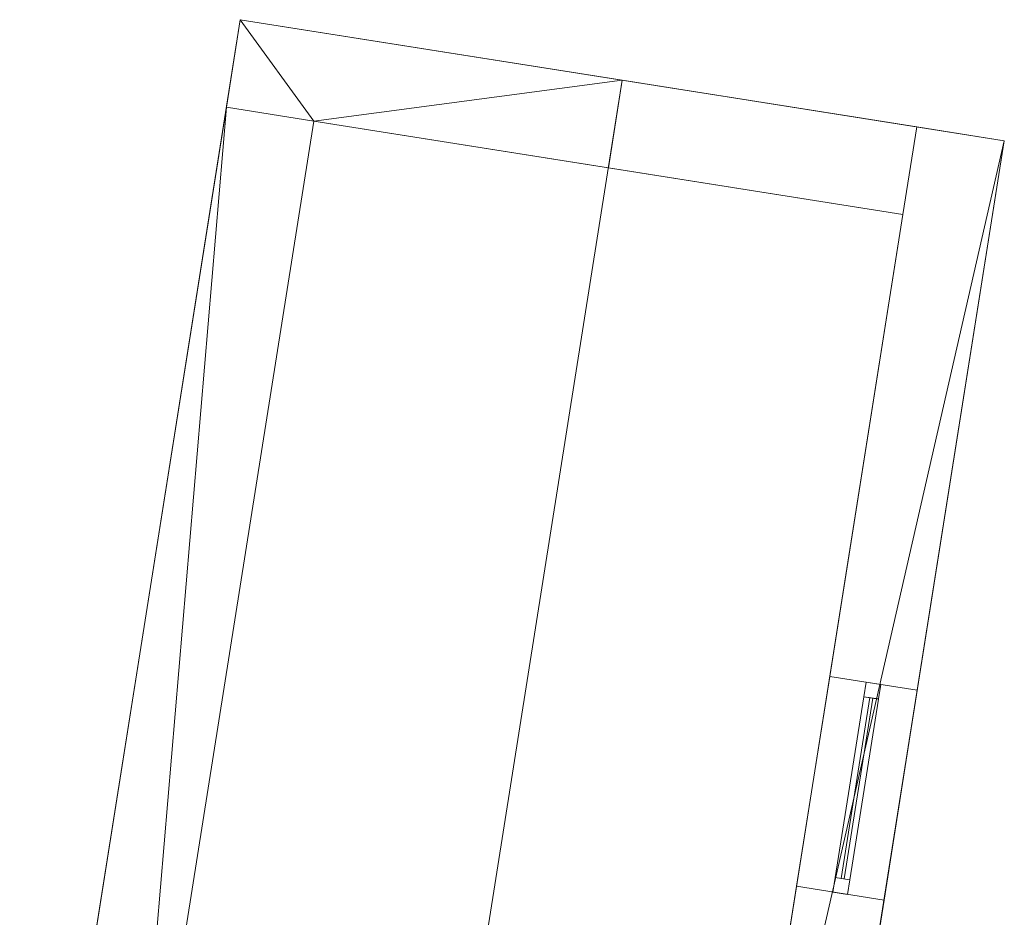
# Model space of a CAD drawing. Header units: millimetres. Extents: x -430348 to -225823, y -86243 to 5084.
# Tile 616 of 656: x -365898 to -362563, y -12927 to -9887. Entities that reach past the tile are written whole.
import ezdxf

# ---------------------------------------------------------------- set-up
doc = ezdxf.new("R2010")
doc.units = ezdxf.units.MM
for name, color, linetype, lineweight in [('A-GLAZ-CURT', 52, 'Continuous', 9), ('A-GLAZ-CWMG', 51, 'Continuous', 9), ('A-ROOF', 132, 'Continuous', 9), ('A-WALL', 113, 'Continuous', 9)]:
    doc.layers.add(name, color=color, linetype=linetype, lineweight=lineweight)

# ---------------------------------------------------------------- blocks, each defined once
blk = doc.blocks.new('System Panel - Glazed-518763-_3D_ Copy 1')
at = {"layer": 'A-GLAZ-CURT', "transparency": 33554471}
mesh = blk.add_polyface(dxfattribs=at)
corners = [(-310, 5), (-310, 5, 672.1), (310, 5, 672.1), (310, 5)]
mesh.append_faces([[corners[k] for k in face] for face in [(2, 3, 0, 1)]])
mesh = blk.add_polyface(dxfattribs=at)
corners = [(310, -5), (-310, -5), (-310, 5), (310, 5)]
mesh.append_faces([[corners[k] for k in face] for face in [(3, 0, 1, 2)]])
mesh = blk.add_polyface(dxfattribs=at)
corners = [(-310, -5, 672.1), (310, -5, 672.1), (310, 5, 672.1), (-310, 5, 672.1)]
mesh.append_faces([[corners[k] for k in face] for face in [(3, 0, 1, 2)]])
mesh = blk.add_polyface(dxfattribs=at)
corners = [(-310, -5), (-310, -5, 672.1), (-310, 5, 672.1), (-310, 5)]
mesh.append_faces([[corners[k] for k in face] for face in [(0, 1, 2, 3)]])
mesh = blk.add_polyface(dxfattribs=at)
corners = [(310, -5, 672.1), (310, -5), (310, 5), (310, 5, 672.1)]
mesh.append_faces([[corners[k] for k in face] for face in [(0, 1, 2, 3)]])
mesh = blk.add_polyface(dxfattribs=at)
corners = [(-310, -5), (310, -5), (310, -5, 672.1), (-310, -5, 672.1)]
mesh.append_faces([[corners[k] for k in face] for face in [(2, 3, 0, 1)]])
blk = doc.blocks.new('Rectangular Mullion - 50mm x 50mm-518764-_3D_ Copy 1')
at = {"layer": 'A-GLAZ-CWMG'}
mesh = blk.add_polyface(dxfattribs=at)
corners = [(0, 25), (-50, 25), (-50, -25), (0, -25)]
mesh.append_faces([[corners[k] for k in face] for face in [(2, 3, 0, 1)]])
mesh = blk.add_polyface(dxfattribs=at)
corners = [(0, 25, -772.1), (0, -25, -772.1), (-50, -25, -772.1), (-50, 25, -772.1)]
mesh.append_faces([[corners[k] for k in face] for face in [(0, 1, 2, 3)]])
mesh = blk.add_polyface(dxfattribs=at)
corners = [(-50, 25), (0, 25), (0, 25, -772.1), (-50, 25, -772.1)]
mesh.append_faces([[corners[k] for k in face] for face in [(3, 0, 1, 2)]])
mesh = blk.add_polyface(dxfattribs=at)
corners = [(-50, -25), (-50, 25), (-50, 25, -772.1), (-50, -25, -772.1)]
mesh.append_faces([[corners[k] for k in face] for face in [(0, 1, 2, 3)]])
mesh = blk.add_polyface(dxfattribs=at)
corners = [(0, 25), (0, -25), (0, -25, -772.1), (0, 25, -772.1)]
mesh.append_faces([[corners[k] for k in face] for face in [(0, 1, 2, 3)]])
mesh = blk.add_polyface(dxfattribs=at)
corners = [(0, -25), (-50, -25), (-50, -25, -772.1), (0, -25, -772.1)]
mesh.append_faces([[corners[k] for k in face] for face in [(3, 0, 1, 2)]])
blk = doc.blocks.new('Rectangular Mullion - 50mm x 50mm-430194-_3D_ Copy 1')
at = {"layer": 'A-GLAZ-CWMG'}
mesh = blk.add_polyface(dxfattribs=at)
corners = [(0, 25), (-50, 25), (-50, -25), (0, -25)]
mesh.append_faces([[corners[k] for k in face] for face in [(2, 3, 0, 1)]])
mesh = blk.add_polyface(dxfattribs=at)
corners = [(0, 25, -620), (0, -25, -620), (-50, -25, -620), (-50, 25, -620)]
mesh.append_faces([[corners[k] for k in face] for face in [(0, 1, 2, 3)]])
mesh = blk.add_polyface(dxfattribs=at)
corners = [(-50, 25), (0, 25), (0, 25, -620), (-50, 25, -620)]
mesh.append_faces([[corners[k] for k in face] for face in [(0, 1, 2, 3)]])
mesh = blk.add_polyface(dxfattribs=at)
corners = [(-50, -25), (-50, 25), (-50, 25, -620), (-50, -25, -620)]
mesh.append_faces([[corners[k] for k in face] for face in [(0, 1, 2, 3)]])
mesh = blk.add_polyface(dxfattribs=at)
corners = [(0, 25), (0, -25), (0, -25, -620), (0, 25, -620)]
mesh.append_faces([[corners[k] for k in face] for face in [(0, 1, 2, 3)]])
mesh = blk.add_polyface(dxfattribs=at)
corners = [(0, -25), (-50, -25), (-50, -25, -620), (0, -25, -620)]
mesh.append_faces([[corners[k] for k in face] for face in [(0, 1, 2, 3)]])
blk = doc.blocks.new('Rectangular Mullion - 50mm x 50mm-518765-_3D_ Copy 1')
at = {"layer": 'A-GLAZ-CWMG'}
mesh = blk.add_polyface(dxfattribs=at)
corners = [(0, 25), (-50, 25), (-50, -25), (0, -25)]
mesh.append_faces([[corners[k] for k in face] for face in [(2, 3, 0, 1)]])
mesh = blk.add_polyface(dxfattribs=at)
corners = [(0, 25, -772.1), (0, -25, -772.1), (-50, -25, -772.1), (-50, 25, -772.1)]
mesh.append_faces([[corners[k] for k in face] for face in [(0, 1, 2, 3)]])
mesh = blk.add_polyface(dxfattribs=at)
corners = [(-50, 25), (0, 25), (0, 25, -772.1), (-50, 25, -772.1)]
mesh.append_faces([[corners[k] for k in face] for face in [(3, 0, 1, 2)]])
mesh = blk.add_polyface(dxfattribs=at)
corners = [(-50, -25), (-50, 25), (-50, 25, -772.1), (-50, -25, -772.1)]
mesh.append_faces([[corners[k] for k in face] for face in [(3, 0, 1, 2)]])
mesh = blk.add_polyface(dxfattribs=at)
corners = [(0, 25), (0, -25), (0, -25, -772.1), (0, 25, -772.1)]
mesh.append_faces([[corners[k] for k in face] for face in [(3, 0, 1, 2)]])
mesh = blk.add_polyface(dxfattribs=at)
corners = [(0, -25), (-50, -25), (-50, -25, -772.1), (0, -25, -772.1)]
mesh.append_faces([[corners[k] for k in face] for face in [(3, 0, 1, 2)]])
blk = doc.blocks.new('Rectangular Mullion - 50mm x 50mm-430195-_3D_ Copy 1')
at = {"layer": 'A-GLAZ-CWMG'}
mesh = blk.add_polyface(dxfattribs=at)
corners = [(0, 25), (-50, 25), (-50, -25), (0, -25)]
mesh.append_faces([[corners[k] for k in face] for face in [(2, 3, 0, 1)]])
mesh = blk.add_polyface(dxfattribs=at)
corners = [(0, 25, -620), (0, -25, -620), (-50, -25, -620), (-50, 25, -620)]
mesh.append_faces([[corners[k] for k in face] for face in [(0, 1, 2, 3)]])
mesh = blk.add_polyface(dxfattribs=at)
corners = [(-50, 25), (0, 25), (0, 25, -620), (-50, 25, -620)]
mesh.append_faces([[corners[k] for k in face] for face in [(0, 1, 2, 3)]])
mesh = blk.add_polyface(dxfattribs=at)
corners = [(-50, -25), (-50, 25), (-50, 25, -620), (-50, -25, -620)]
mesh.append_faces([[corners[k] for k in face] for face in [(0, 1, 2, 3)]])
mesh = blk.add_polyface(dxfattribs=at)
corners = [(0, 25), (0, -25), (0, -25, -620), (0, 25, -620)]
mesh.append_faces([[corners[k] for k in face] for face in [(0, 1, 2, 3)]])
mesh = blk.add_polyface(dxfattribs=at)
corners = [(0, -25), (-50, -25), (-50, -25, -620), (0, -25, -620)]
mesh.append_faces([[corners[k] for k in face] for face in [(0, 1, 2, 3)]])

msp = doc.modelspace()

# ---------------------------------------------------------------- block references
at = {"layer": 'A-GLAZ-CURT', "transparency": 33554471, "rotation": 80.99999999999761}
msp.add_blockref('System Panel - Glazed-518763-_3D_ Copy 1', (-363062.4, -12490.2, 58974), dxfattribs=at)
at = {"layer": 'A-GLAZ-CWMG', "extrusion": (0, 0, -1), "rotation": 99.0000000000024}
msp.add_blockref('Rectangular Mullion - 50mm x 50mm-518765-_3D_ Copy 1', (363006.1, -12134.6, -58924), dxfattribs=at)
at = {"layer": 'A-GLAZ-CWMG', "extrusion": (0.156434, 0.987688, 0), "rotation": 90}
msp.add_blockref('Rectangular Mullion - 50mm x 50mm-430194-_3D_ Copy 1', (356638.6, 59696.1, -68821.9), dxfattribs=at)
at = {"layer": 'A-GLAZ-CWMG', "extrusion": (-0.156434, -0.987688, 0), "rotation": 270}
msp.add_blockref('Rectangular Mullion - 50mm x 50mm-430195-_3D_ Copy 1', (-356638.6, 58924, 69441.9), dxfattribs=at)
at = {"layer": 'A-GLAZ-CWMG', "rotation": 260.9999999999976}
msp.add_blockref('Rectangular Mullion - 50mm x 50mm-518764-_3D_ Copy 1', (-363118.7, -12845.8, 59696.1), dxfattribs=at)

# ---------------------------------------------------------------- meshes
at = {"layer": 'A-ROOF'}
mesh = msp.add_polyface(dxfattribs=at)
corners = [(-365897.8, -14602.7, 60361.8), (-365150.9, -9887.4, 60361.8), (-363857.1, -10092.3, 60855.5), (-364603.9, -14807.6, 60855.5)]
mesh.append_faces([[corners[k] for k in face] for face in [(0, 1, 2, 3)]])
mesh = msp.add_polyface(dxfattribs=at)
corners = [(-365150.9, -9887.4, 60468.6), (-365897.8, -14602.7, 60468.6), (-364603.9, -14807.6, 60962.3), (-363857.1, -10092.3, 60962.3)]
mesh.append_faces([[corners[k] for k in face] for face in [(3, 0, 1, 2)]])
mesh = msp.add_polyface(dxfattribs=at)
corners = [(-365897.8, -14602.7, 60361.8), (-365897.8, -14602.7, 60468.6), (-365150.9, -9887.4, 60468.6), (-365150.9, -9887.4, 60361.8)]
mesh.append_faces([[corners[k] for k in face] for face in [(2, 3, 0, 1)]])
mesh = msp.add_polyface(dxfattribs=at)
corners = [(-365150.9, -9887.4, 60468.6), (-363857.1, -10092.3, 60962.3), (-362563.2, -10297.3, 60468.6), (-362563.2, -10297.3, 60361.8), (-363857.1, -10092.3, 60855.5), (-365150.9, -9887.4, 60361.8)]
mesh.append_faces([[corners[k] for k in face] for face in [(0, 1, 4, 5)]], dxfattribs={"vtx1": -1})
mesh.append_faces([[corners[k] for k in face] for face in [(2, 3, 4, 1)]], dxfattribs={"vtx2": -1})
mesh = msp.add_polyface(dxfattribs=at)
corners = [(-363857.1, -10092.3, 60855.5), (-362563.2, -10297.3, 60361.8), (-363310, -15012.5, 60361.8), (-364603.9, -14807.6, 60855.5)]
mesh.append_faces([[corners[k] for k in face] for face in [(1, 2, 3, 0)]])
mesh = msp.add_polyface(dxfattribs=at)
corners = [(-362563.2, -10297.3, 60468.6), (-363857.1, -10092.3, 60962.3), (-364603.9, -14807.6, 60962.3), (-363310, -15012.5, 60468.6)]
mesh.append_faces([[corners[k] for k in face] for face in [(2, 3, 0, 1)]])
mesh = msp.add_polyface(dxfattribs=at)
corners = [(-362563.2, -10297.3, 60361.8), (-362563.2, -10297.3, 60468.6), (-363310, -15012.5, 60468.6), (-363310, -15012.5, 60361.8)]
mesh.append_faces([[corners[k] for k in face] for face in [(2, 3, 0, 1)]])
at = {"layer": 'A-WALL'}
mesh = msp.add_polyface(dxfattribs=at)
corners = [(-365150.9, -9887.4, 58457.1), (-362859.5, -10250.3, 58457.1), (-362906.4, -10546.7, 58457.1), (-364901.6, -10230.7, 58457.1), (-365197.9, -10183.7, 58457.1)]
mesh.append_faces([[corners[k] for k in face] for face in [(3, 0, 1, 2)]], dxfattribs={"vtx0": -1})
mesh.append_faces([[corners[k] for k in face] for face in [(3, 4, 0)]], dxfattribs={"vtx2": -1})
mesh = msp.add_polyface(dxfattribs=at)
corners = [(-365150.9, -9887.4, 60361.8), (-365150.9, -9887.4, 58457.1), (-365197.9, -10183.7, 58457.1), (-365197.9, -10183.7, 60361.8)]
mesh.append_faces([[corners[k] for k in face] for face in [(0, 1, 2, 3)]])
mesh = msp.add_polyface(dxfattribs=at)
corners = [(-363857.1, -10092.3, 60855.5), (-365150.9, -9887.4, 60361.8), (-365197.9, -10183.7, 60361.8), (-364901.6, -10230.7, 60474.8), (-363904, -10388.7, 60855.5)]
mesh.append_faces([[corners[k] for k in face] for face in [(3, 0, 1, 2)]], dxfattribs={"vtx0": -1})
mesh.append_faces([[corners[k] for k in face] for face in [(3, 4, 0)]], dxfattribs={"vtx2": -1})
mesh = msp.add_polyface(dxfattribs=at)
corners = [(-362859.5, -10250.3, 58457.1), (-365150.9, -9887.4, 58457.1), (-365150.9, -9887.4, 60361.8), (-363857.1, -10092.3, 60855.5), (-362859.5, -10250.3, 60474.8)]
mesh.append_faces([[corners[k] for k in face] for face in [(4, 0, 3)]], dxfattribs={"vtx1": -1})
mesh.append_faces([[corners[k] for k in face] for face in [(1, 2, 3, 0)]], dxfattribs={"vtx2": -1})
mesh = msp.add_polyface(dxfattribs=at)
corners = [(-362859.5, -10250.3, 60474.8), (-363857.1, -10092.3, 60855.5), (-363904, -10388.7, 60855.5), (-362906.4, -10546.7, 60474.8)]
mesh.append_faces([[corners[k] for k in face] for face in [(2, 3, 0, 1)]])
mesh = msp.add_polyface(dxfattribs=at)
corners = [(-365197.9, -10183.7, 58457.1), (-365888.1, -14541.5, 58457.1), (-365888.1, -14541.5, 60361.8), (-365197.9, -10183.7, 60361.8)]
mesh.append_faces([[corners[k] for k in face] for face in [(2, 3, 0, 1)]])
mesh = msp.add_polyface(dxfattribs=at)
corners = [(-365888.1, -14541.5, 58457.1), (-365197.9, -10183.7, 58457.1), (-364901.6, -10230.7, 58457.1), (-365544.8, -14292.1, 58457.1), (-365591.8, -14588.4, 58457.1)]
mesh.append_faces([[corners[k] for k in face] for face in [(3, 0, 1, 2)]], dxfattribs={"vtx0": -1})
mesh.append_faces([[corners[k] for k in face] for face in [(3, 4, 0)]], dxfattribs={"vtx2": -1})
mesh = msp.add_polyface(dxfattribs=at)
corners = [(-365197.9, -10183.7, 60361.8), (-365888.1, -14541.5, 60361.8), (-365591.8, -14588.4, 60474.8), (-365544.8, -14292.1, 60474.8), (-364901.6, -10230.7, 60474.8)]
mesh.append_faces([[corners[k] for k in face] for face in [(4, 0, 3)]], dxfattribs={"vtx1": -1})
mesh.append_faces([[corners[k] for k in face] for face in [(1, 2, 3, 0)]], dxfattribs={"vtx2": -1})
mesh = msp.add_polyface(dxfattribs=at)
corners = [(-362906.4, -10546.7, 58457.1), (-362906.4, -10546.7, 60474.8), (-363904, -10388.7, 60855.5), (-364901.6, -10230.7, 60474.8), (-365197.9, -10183.7, 60361.8), (-365197.9, -10183.7, 58457.1), (-364901.6, -10230.7, 58457.1)]
mesh.append_faces([[corners[k] for k in face] for face in [(1, 2, 0)]], dxfattribs={"vtx1": -1})
mesh.append_faces([[corners[k] for k in face] for face in [(2, 3, 6, 0)]], dxfattribs={"vtx1": -1, "vtx3": -1})
mesh.append_faces([[corners[k] for k in face] for face in [(4, 5, 6, 3)]], dxfattribs={"vtx2": -1})
mesh = msp.add_polyface(dxfattribs=at)
corners = [(-365197.9, -10183.7, 58457.1), (-365197.9, -10183.7, 60361.8), (-364901.6, -10230.7, 60474.8), (-364901.6, -10230.7, 58457.1)]
mesh.append_faces([[corners[k] for k in face] for face in [(3, 0, 1, 2)]])
mesh = msp.add_polyface(dxfattribs=at)
corners = [(-364901.6, -10230.7, 58457.1), (-364901.6, -10230.7, 60474.8), (-365544.8, -14292.1, 60474.8), (-365591.8, -14588.4, 60474.8), (-365591.8, -14588.4, 58457.1), (-365544.8, -14292.1, 58457.1)]
mesh.append_faces([[corners[k] for k in face] for face in [(2, 3, 4, 5), (5, 0, 1, 2)]], dxfattribs={"vtx3": -1})
mesh = msp.add_polyface(dxfattribs=at)
corners = [(-362859.5, -10250.3, 58457.1), (-362906.4, -10546.7, 58457.1), (-363549.7, -14608.1, 58457.1), (-363596.6, -14904.4, 58457.1), (-363596.6, -14904.4, 60474.8), (-363549.7, -14608.1, 60474.8), (-362906.4, -10546.7, 60474.8), (-362859.5, -10250.3, 60474.8), (-363266.9, -12822.3, 59696.1), (-363266.9, -12822.3, 58924), (-363154.2, -12111.2, 58924), (-363154.2, -12111.2, 59696.1)]
mesh.append_faces([[corners[k] for k in face] for face in [(5, 3, 4)]], dxfattribs={"vtx0": -1})
mesh.append_faces([[corners[k] for k in face] for face in [(6, 11, 8, 5)]], dxfattribs={"vtx0": -1, "vtx2": -1})
mesh.append_faces([[corners[k] for k in face] for face in [(1, 10, 11, 6)]], dxfattribs={"vtx0": -1, "vtx2": -1, "vtx3": -1})
mesh.append_faces([[corners[k] for k in face] for face in [(0, 1, 6, 7)]], dxfattribs={"vtx1": -1})
mesh.append_faces([[corners[k] for k in face] for face in [(8, 9, 2)]], dxfattribs={"vtx1": -1, "vtx2": -1})
mesh.append_faces([[corners[k] for k in face] for face in [(2, 3, 5, 8)]], dxfattribs={"vtx1": -1, "vtx2": -1, "vtx3": -1})
mesh.append_faces([[corners[k] for k in face] for face in [(9, 10, 1, 2)]], dxfattribs={"vtx1": -1, "vtx3": -1})
mesh = msp.add_polyface(dxfattribs=at)
corners = [(-362563.2, -10297.3, 58457.1), (-363300.3, -14951.3, 58457.1), (-363596.6, -14904.4, 58457.1), (-363549.7, -14608.1, 58457.1), (-362906.4, -10546.7, 58457.1), (-362859.5, -10250.3, 58457.1)]
mesh.append_faces([[corners[k] for k in face] for face in [(3, 0, 1, 2), (0, 3, 4, 5)]], dxfattribs={"vtx0": -1})
mesh = msp.add_polyface(dxfattribs=at)
corners = [(-363300.3, -14951.3, 60361.8), (-362563.2, -10297.3, 60361.8), (-362859.5, -10250.3, 60474.8), (-362906.4, -10546.7, 60474.8), (-363549.7, -14608.1, 60474.8), (-363596.6, -14904.4, 60474.8)]
mesh.append_faces([[corners[k] for k in face] for face in [(4, 5, 0, 1), (1, 2, 3, 4)]], dxfattribs={"vtx3": -1})
mesh = msp.add_polyface(dxfattribs=at)
corners = [(-362859.5, -10250.3, 58457.1), (-362859.5, -10250.3, 60474.8), (-362906.4, -10546.7, 60474.8), (-362906.4, -10546.7, 58457.1)]
mesh.append_faces([[corners[k] for k in face] for face in [(0, 1, 2, 3)]])
mesh = msp.add_polyface(dxfattribs=at)
corners = [(-362563.2, -10297.3, 60361.8), (-362563.2, -10297.3, 58457.1), (-362859.5, -10250.3, 58457.1), (-362859.5, -10250.3, 60474.8)]
mesh.append_faces([[corners[k] for k in face] for face in [(0, 1, 2, 3)]])
mesh = msp.add_polyface(dxfattribs=at)
corners = [(-363300.3, -14951.3, 58457.1), (-362563.2, -10297.3, 58457.1), (-362563.2, -10297.3, 60361.8), (-363300.3, -14951.3, 60361.8), (-362970.6, -12869.2, 58924), (-362970.6, -12869.2, 59696.1), (-362857.9, -12158.1, 59696.1), (-362857.9, -12158.1, 58924)]
mesh.append_faces([[corners[k] for k in face] for face in [(0, 4, 5, 3), (4, 0, 1, 7)]], dxfattribs={"vtx0": -1, "vtx2": -1})
mesh.append_faces([[corners[k] for k in face] for face in [(2, 3, 5, 6), (6, 7, 1, 2)]], dxfattribs={"vtx1": -1, "vtx3": -1})
mesh = msp.add_polyface(dxfattribs=at)
corners = [(-362970.6, -12869.2, 59696.1), (-363266.9, -12822.3, 59696.1), (-363154.2, -12111.2, 59696.1), (-362857.9, -12158.1, 59696.1)]
mesh.append_faces([[corners[k] for k in face] for face in [(0, 1, 2, 3)]])
mesh = msp.add_polyface(dxfattribs=at)
corners = [(-363266.9, -12822.3, 58924), (-362970.6, -12869.2, 58924), (-362857.9, -12158.1, 58924), (-363154.2, -12111.2, 58924)]
mesh.append_faces([[corners[k] for k in face] for face in [(2, 3, 0, 1)]])
mesh = msp.add_polyface(dxfattribs=at)
corners = [(-362857.9, -12158.1, 59696.1), (-363154.2, -12111.2, 59696.1), (-363154.2, -12111.2, 58924), (-362857.9, -12158.1, 58924)]
mesh.append_faces([[corners[k] for k in face] for face in [(0, 1, 2, 3)]])
mesh = msp.add_polyface(dxfattribs=at)
corners = [(-362970.6, -12869.2, 58924), (-363266.9, -12822.3, 58924), (-363266.9, -12822.3, 59696.1), (-362970.6, -12869.2, 59696.1)]
mesh.append_faces([[corners[k] for k in face] for face in [(0, 1, 2, 3)]])

doc.saveas('drawing.dxf')
